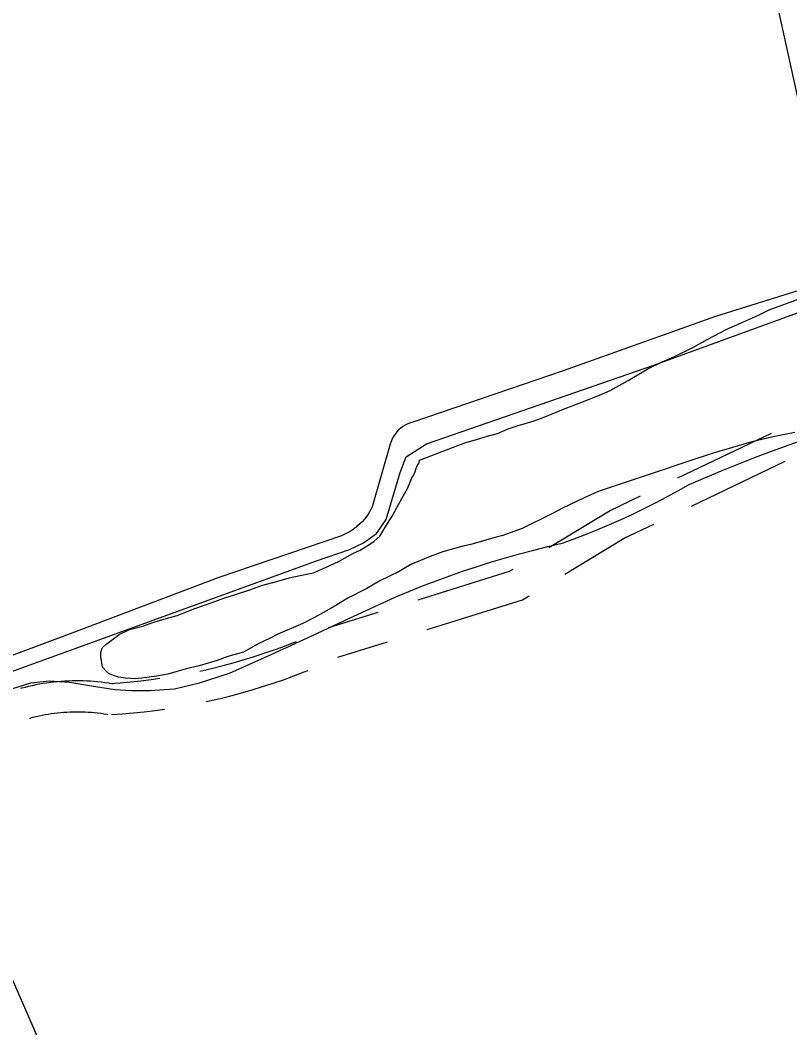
# Model space of a CAD drawing. Extents: x 3540316 to 3578335, y 553172 to 578787.
# Drawn here: x 3559052 to 3559793, y 568389 to 569359 of the extents above; entities that cross this region are included whole.
import ezdxf

# ---------------------------------------------------------------- set-up
doc = ezdxf.new("R2010")
doc.units = 0
for name, color, linetype in [('V-DTCH-CNTR', 7, 'Continuous'), ('V-ROAD-CNTR', 7, 'Continuous'), ('V-SITE-VEGE', 7, 'Continuous'), ('V-TOPO-SHOR', 7, 'Continuous')]:
    doc.layers.add(name, color=color, linetype=linetype)

msp = doc.modelspace()

# ---------------------------------------------------------------- linework, layer by layer
at = {"layer": 'V-DTCH-CNTR'}
for points in [[(3559769.6240000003, 569424.492), (3559813.666, 569224.6190000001)], [(3559817.2090000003, 569103.339), (3559721.414, 569073.661), (3559574.7260000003, 569021.283), (3559430.2600000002, 568972.111), (3559427.708, 568971.361), (3559425.232, 568970.3910000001), (3559422.848, 568969.209), (3559420.579, 568967.8200000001), (3559418.4390000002, 568966.2390000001), (3559416.446, 568964.48), (3559414.615, 568962.549), (3559412.9590000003, 568960.468), (3559411.492, 568958.248), (3559410.2260000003, 568955.907), (3559409.17, 568953.468), (3559408.33, 568950.943), (3559391.024, 568890.377), (3559389.435, 568887.3150000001), (3559387.662, 568884.356), (3559385.708, 568881.5160000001), (3559383.58, 568878.8), (3559381.288, 568876.219), (3559378.843, 568873.7880000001), (3559376.252, 568871.511), (3559373.524, 568869.4), (3559370.671, 568867.462), (3559367.704, 568865.703), (3559364.632, 568864.132), (3559361.47, 568862.754), (3559243.298, 568822.535)], [(3559253.6, 568730.3420000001), (3559293.568, 568748.5160000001), (3559333.484, 568766.811), (3559373.344, 568785.227), (3559413.149, 568803.763), (3559426.162, 568809.17), (3559439.253, 568814.38), (3559452.421, 568819.394), (3559465.664, 568824.206), (3559478.978, 568828.8200000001), (3559492.359, 568833.232), (3559505.807, 568837.443), (3559519.315, 568841.448), (3559532.881, 568845.252), (3559546.507, 568848.85), (3559560.181, 568852.241), (3559573.907, 568855.428), (3559585.4080000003, 568859.651), (3559596.84, 568864.0650000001), (3559608.198, 568868.662), (3559619.4790000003, 568873.446), (3559630.679, 568878.4130000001), (3559641.798, 568883.564), (3559652.8310000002, 568888.894), (3559663.775, 568894.406), (3559674.625, 568900.095), (3559685.383, 568905.96), (3559696.043, 568912.002), (3559711.938, 568918.8420000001), (3559727.912, 568925.49), (3559743.964, 568931.9500000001), (3559760.092, 568938.216), (3559776.294, 568944.289), (3559792.568, 568950.169), (3559808.911, 568955.854)], [(3559243.298, 568822.535), (3559104.507, 568769.7710000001), (3558937.468, 568707.7490000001), (3558766.298, 568645.076), (3558582.742, 568580.46), (3558369.754, 568506.568), (3558215.069, 568448.855), (3558195.418, 568441.437), (3558077.294, 568396.852)], [(3558199.539, 568429.02), (3558305.572, 568456.5), (3558410.352, 568489.285), (3558493.818, 568524.14), (3558605.582, 568564.704), (3558728.546, 568607.79), (3558865.012, 568657.567), (3558934.347, 568680.797), (3558951.515, 568686.55), (3559062.179, 568721.1900000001), (3559079.8880000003, 568723.207), (3559100.0100000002, 568721.712), (3559120.7460000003, 568718.454), (3559143.264, 568714.626), (3559159.24, 568713.666), (3559176.972, 568713.909), (3559200.599, 568715.421), (3559224.7600000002, 568721.0750000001), (3559253.6, 568730.3420000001)], [(3558934.347, 568680.797), (3558972.796, 568593.835), (3559024.611, 568481.0430000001), (3559080.1750000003, 568353.525), (3559094.8340000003, 568319.438), (3559100.325, 568307.099), (3559102.8710000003, 568294.127), (3559103.682, 568278.177), (3559102.811, 568255.7000000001), (3559104.3540000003, 568229.709), (3559115.073, 568181.378), (3559146.657, 568077.768)]]:
    msp.add_lwpolyline(points, dxfattribs=at)
at = {"layer": 'V-ROAD-CNTR'}
for points in [[(3559685.312591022, 568918.3181369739), (3559775.4984106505, 568961.5210505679)], [(3559698.272565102, 568891.2621910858), (3559788.4583847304, 568934.4651046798)], [(3559560.8918398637, 568851.3582708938), (3559619.28872307, 568886.6902002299), (3559649.23866317, 568901.037171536)], [(3559576.421808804, 568825.6903222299), (3559633.56869451, 568860.266253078), (3559662.19863725, 568873.981225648)], [(3559435.081091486, 568801.1333713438), (3559523.147915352, 568828.5203165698), (3559526.66890831, 568830.6513123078)], [(3559443.9890736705, 568772.4874286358), (3559535.5478905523, 568800.9603716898), (3559542.1988772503, 568804.9833636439)], [(3559349.1402633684, 568774.408424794), (3559396.885167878, 568789.2553950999)], [(3559224.9795116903, 568732.518508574), (3559227.768506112, 568733.11550738), (3559237.633486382, 568735.39050283), (3559247.403466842, 568737.8404979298), (3559257.1414473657, 568740.3994928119), (3559266.808428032, 568743.1724872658), (3559276.390408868, 568746.1224813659), (3559286.0093896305, 568749.2614750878), (3559295.526370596, 568752.499468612), (3559305.0193516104, 568755.963461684), (3559314.38933287, 568759.5364545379), (3559317.972325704, 568760.9924516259)], [(3559358.048245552, 568745.762482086), (3559405.793150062, 568760.6094523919)], [(3559231.257499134, 568703.182567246), (3559234.280493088, 568703.8295659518), (3559244.653472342, 568706.2225611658), (3559254.8634519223, 568708.782556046), (3559265.0914314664, 568711.4695506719), (3559275.360410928, 568714.4165447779), (3559285.456390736, 568717.5245385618), (3559295.495370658, 568720.799532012), (3559305.502350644, 568724.2055251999), (3559315.505330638, 568727.8555179), (3559325.3813108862, 568731.62051037), (3559329.268303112, 568733.20050721)], [(3559052.620856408, 568715.979541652), (3559053.63985437, 568716.2715410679), (3559057.055847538, 568717.1595392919), (3559060.4158408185, 568717.9875376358), (3559063.81483402, 568718.7675360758), (3559067.2708271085, 568719.496534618), (3559070.7388201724, 568720.1555332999), (3559074.1638133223, 568720.7425321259), (3559077.632806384, 568721.298531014), (3559081.162799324, 568721.7715300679), (3559084.595792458, 568722.176529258), (3559088.068785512, 568722.541528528), (3559091.5917784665, 568722.842527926), (3559095.09477146, 568723.066527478), (3559098.6057644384, 568723.249527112), (3559102.0857574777, 568723.346526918), (3559105.56975051, 568723.41552678), (3559109.136743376, 568723.3975268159), (3559112.612736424, 568723.3245269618), (3559116.086729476, 568723.19552722), (3559119.6497223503, 568723.0055275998), (3559123.1207154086, 568722.734528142), (3559126.587708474, 568722.4355287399), (3559130.083701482, 568722.05052951), (3559133.5686945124, 568721.622530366), (3559137.06968751, 568721.1175313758), (3559140.437680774, 568720.5635324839), (3559141.507678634, 568720.38553284)], [(3559138.051685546, 568720.5555325), (3559148.2166652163, 568721.2305311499), (3559158.180645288, 568722.1255293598), (3559168.2226252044, 568723.199527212), (3559178.2716051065, 568724.388524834), (3559186.658588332, 568725.578522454)], [(3559060.8988398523, 568687.143599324), (3559061.551838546, 568687.331598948), (3559064.417832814, 568688.07559746), (3559067.3638269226, 568688.8015960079), (3559070.2688211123, 568689.469594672), (3559073.16481532, 568690.0805934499), (3559076.072809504, 568690.6315923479), (3559079.071803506, 568691.146591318), (3559081.9987976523, 568691.6145903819), (3559084.9127918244, 568692.0055895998), (3559087.9217858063, 568692.3605888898), (3559090.91477982, 568692.6755882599), (3559093.825773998, 568692.9245877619), (3559096.8327679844, 568693.1165873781), (3559099.803762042, 568693.2715870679), (3559102.79975605, 568693.354586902), (3559105.791750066, 568693.4135867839), (3559108.748744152, 568693.399586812), (3559111.740738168, 568693.3365869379), (3559114.730732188, 568693.2255871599), (3559117.681726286, 568693.067587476), (3559120.666720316, 568692.8345879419), (3559123.655714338, 568692.577588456), (3559126.611708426, 568692.25058911), (3559129.600702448, 568691.8845898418), (3559132.491696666, 568691.4675906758), (3559135.53969057, 568690.9655916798), (3559136.585688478, 568690.7915920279)], [(3559140.0416815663, 568690.6215923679), (3559150.5526605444, 568691.3205909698), (3559161.1166394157, 568692.2675890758), (3559171.5806184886, 568693.3875868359), (3559182.1415973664, 568694.6365843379), (3559190.8745799, 568695.8765818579)]]:
    msp.add_lwpolyline(points, dxfattribs=at)
at = {"layer": 'V-SITE-VEGE'}
for p, q in [((3559773.103, 569080.071), (3559802.986, 569090.872)), ((3559762.802, 569075.011), (3559773.103, 569080.071)), ((3559732.414, 569061.473), (3559745.4390000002, 569067.12)), ((3559745.4390000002, 569067.12), (3559762.802, 569075.011)), ((3559713.443, 569051.375), (3559732.414, 569061.473)), ((3559700.44, 569044.0920000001), (3559713.443, 569051.375)), ((3559682.002, 569035.093), (3559700.44, 569044.0920000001)), ((3559656.505, 569023.264), (3559670.06, 569030.008)), ((3559670.06, 569030.008), (3559682.002, 569035.093)), ((3559637.5500000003, 569012.071), (3559656.505, 569023.264)), ((3559620.2120000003, 569002.542), (3559637.5500000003, 569012.071)), ((3559609.898, 568998.026), (3559620.2120000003, 569002.542)), ((3559576.774, 568984.997), (3559590.3540000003, 568990.105)), ((3559590.3540000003, 568990.105), (3559609.898, 568998.026)), ((3559557.228, 568977.0750000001), (3559576.774, 568984.9970000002)), ((3559530.592, 568968.504), (3559545.816, 568973.09)), ((3559545.816, 568973.09), (3559557.228, 568977.0750000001)), ((3559502.878, 568958.828), (3559511.5840000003, 568961.1359999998)), ((3559511.5840000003, 568961.1360000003), (3559521.896, 568965.651)), ((3559521.896, 568965.651), (3559530.592, 568968.504)), ((3559797.716, 568961.922), (3559777.025, 568957.806)), ((3559436.588, 568935.4990000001), (3559480.043, 568951.9500000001)), ((3559480.043, 568951.9500000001), (3559490.377, 568954.8280000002)), ((3559490.377, 568954.8280000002), (3559502.878, 568958.828)), ((3559756.341, 568953.144), (3559719.362, 568942.2450000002)), ((3559777.025, 568957.806), (3559756.341, 568953.144)), ((3559719.362, 568942.2450000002), (3559694.901, 568934.252)), ((3559432.892, 568926.709), (3559434.475, 568930.553)), ((3559434.475, 568930.553), (3559436.082, 568932.761)), ((3559436.082, 568932.761), (3559436.588, 568935.4990000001)), ((3559694.901, 568934.252), (3559659.577, 568922.283)), ((3559430.792, 568920.671), (3559432.376, 568924.515)), ((3559432.376, 568924.515), (3559432.892, 568926.709)), ((3559659.577, 568922.283), (3559608.487, 568905.174)), ((3559424.966, 568908.029), (3559427.071, 568913.52)), ((3559427.071, 568913.52), (3559429.185, 568918.464)), ((3559429.185, 568918.464), (3559430.792, 568920.671)), ((3559419.637, 568898.67), (3559424.966, 568908.029)), ((3559608.487, 568905.174), (3559594.379, 568898.9670000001)), ((3559410.0500000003, 568881.606), (3559416.446, 568892.618)), ((3559416.446, 568892.618), (3559419.637, 568898.67)), ((3559594.379, 568898.9670000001), (3559574.855, 568889.406)), ((3559564.0130000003, 568883.7930000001), (3559535.271, 568869.731)), ((3559574.855, 568889.406), (3559564.0130000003, 568883.7930000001)), ((3559398.309, 568862.326), (3559405.782, 568874.446)), ((3559405.782, 568874.446), (3559410.0500000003, 568881.606)), ((3559516.798, 568862.916), (3559510.273, 568861.185)), ((3559535.271, 568869.731), (3559516.798, 568862.916)), ((3559379.3880000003, 568848.9500000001), (3559388.591, 568854.5430000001)), ((3559388.591, 568854.5430000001), (3559392.921, 568857.335)), ((3559392.921, 568857.335), (3559398.309, 568862.326)), ((3559485.798, 568854.285), (3559478.177, 568852.5380000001)), ((3559510.273, 568861.185), (3559485.798, 568854.2849999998)), ((3559359.3340000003, 568838.29), (3559372.336, 568845.573)), ((3559372.336, 568845.573), (3559379.3880000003, 568848.9499999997)), ((3559459.139, 568847.353), (3559446.642, 568842.806)), ((3559478.177, 568852.5380000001), (3559459.139, 568847.353)), ((3559334.375, 568827.014), (3559349.569, 568833.785)), ((3559349.569, 568833.785), (3559359.3340000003, 568838.2900000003)), ((3559428.187, 568834.901), (3559416.8170000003, 568828.186)), ((3559446.642, 568842.806), (3559428.187, 568834.901)), ((3559310.96, 568822.314), (3559327.8370000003, 568825.8300000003)), ((3559327.8370000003, 568825.83), (3559334.375, 568827.0139999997)), ((3559416.8170000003, 568828.186), (3559398.377, 568819.1870000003)), ((3559273.989, 568810.868), (3559284.307, 568814.837)), ((3559284.307, 568814.837), (3559300.0870000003, 568818.884)), ((3559300.0870000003, 568818.884), (3559310.96, 568822.314)), ((3559398.377, 568819.187), (3559385.921, 568811.91)), ((3559248.983, 568802.866), (3559259.309, 568806.29)), ((3559259.309, 568806.29), (3559273.989, 568810.868)), ((3559385.921, 568811.91), (3559366.9420000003, 568802.358)), ((3559220.186, 568792.628), (3559231.598, 568796.6140000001)), ((3559231.598, 568796.6140000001), (3559248.983, 568802.866)), ((3559366.9420000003, 568802.358), (3559354.494, 568794.537)), ((3559192.475, 568782.953), (3559203.3540000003, 568785.8370000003)), ((3559203.3540000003, 568785.837), (3559220.186, 568792.628)), ((3559354.494, 568794.537), (3559335.534, 568783.8910000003)), ((3559159.846, 568773.205), (3559171.274, 568776.099)), ((3559171.274, 568776.099), (3559178.878, 568778.937)), ((3559178.878, 568778.937), (3559192.475, 568782.953)), ((3559324.145, 568778.272), (3559300.261, 568768.099)), ((3559335.534, 568783.8910000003), (3559324.145, 568778.272)), ((3559134.398, 568758.101), (3559147.3680000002, 568767.569)), ((3559147.3680000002, 568767.569), (3559156.588, 568772.066)), ((3559156.588, 568772.066), (3559159.846, 568773.205)), ((3559300.261, 568768.099), (3559292.673, 568764.169)), ((3559131.166, 568754.777), (3559134.398, 568758.101)), ((3559281.284, 568758.547), (3559267.198, 568750.702)), ((3559292.673, 568764.169), (3559281.284, 568758.547)), ((3559129.591, 568750.386), (3559131.166, 568754.777)), ((3559129.646, 568746.5650000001), (3559129.591, 568750.386)), ((3559131.43, 568736.214), (3559129.646, 568746.5650000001)), ((3559251.965, 568746.665), (3559241.647, 568742.696)), ((3559267.198, 568750.702), (3559251.965, 568746.665)), ((3559224.2460000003, 568737.533), (3559211.7260000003, 568734.6249999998)), ((3559241.647, 568742.696), (3559224.2460000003, 568737.533)), ((3559134.7600000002, 568732.4400000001), (3559131.43, 568736.214)), ((3559136.9760000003, 568730.287), (3559134.7600000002, 568732.4400000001)), ((3559141.92, 568728.174), (3559136.9760000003, 568730.287)), ((3559146.858, 568726.605), (3559141.92, 568728.1740000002)), ((3559183.431, 568727.67), (3559169.259, 568725.831)), ((3559194.326, 568729.464), (3559183.431, 568727.67)), ((3559211.7260000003, 568734.6250000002), (3559194.326, 568729.464)), ((3559153.426, 568725.605), (3559146.858, 568726.605)), ((3559162.713, 568725.1920000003), (3559153.426, 568725.605)), ((3559169.259, 568725.831), (3559162.713, 568725.1919999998))]:
    msp.add_line(p, q, dxfattribs=at)
at = {"layer": 'V-TOPO-SHOR'}
msp.add_lwpolyline([(3558283.069, 568459.2710000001), (3558720.454, 568613.1950000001), (3559039.508, 568730.553), (3559337.375, 568838.546), (3559368.974, 568849.415), (3559382.49, 568855.952), (3559395.069, 568864.7440000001), (3559404.404, 568878.482), (3559417.841, 568923.571), (3559423.528, 568938.62), (3559443.3140000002, 568951.139), (3559662.251, 569026.743), (3560089.636, 569182.34), (3560539.569, 569347.323)], dxfattribs=at)

doc.saveas('drawing.dxf')
